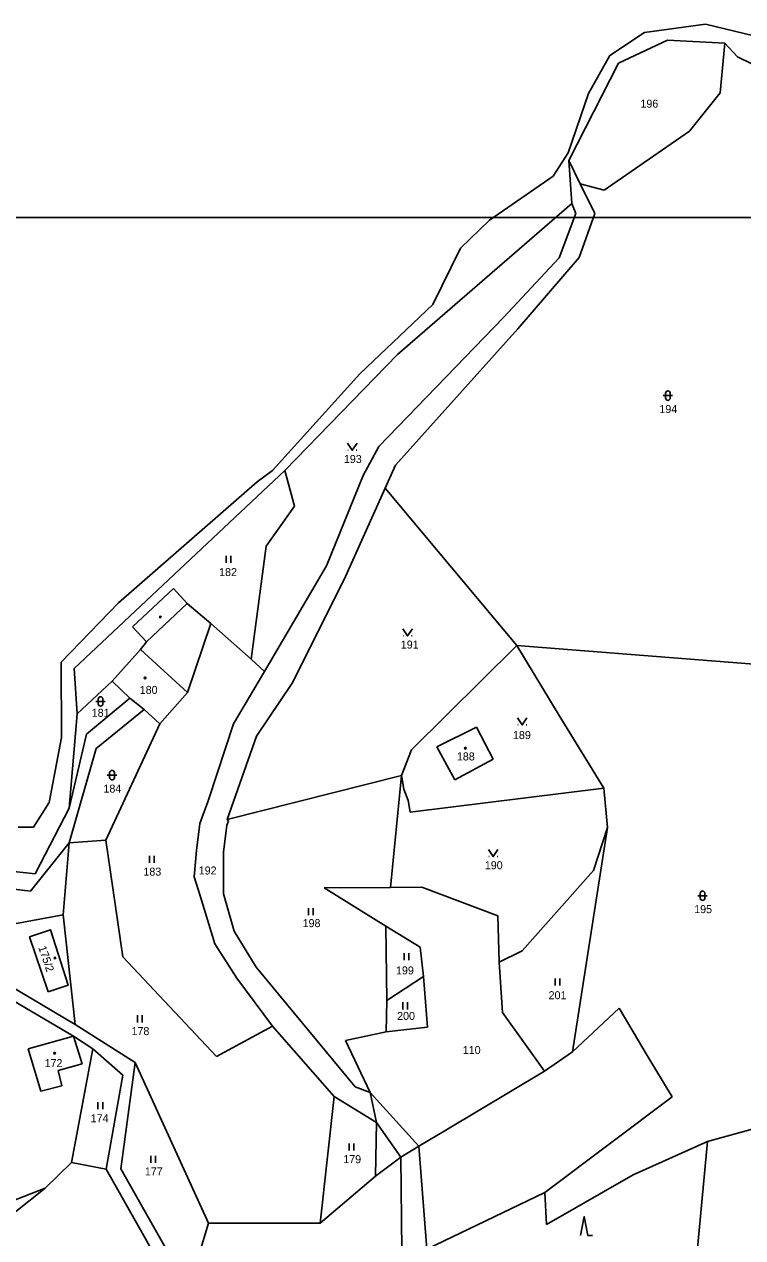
# Model space of a CAD drawing. Extents: x -670359 to -668019, y -978807 to -976674.
# Drawn here: x -669891.1 to -669738.5, y -977216.7 to -976959 of the extents above; entities that cross this region are included whole.
import ezdxf

# ---------------------------------------------------------------- set-up
doc = ezdxf.new("R2010")
doc.units = 0
for name, color, linetype in [('Hranice kat_území', 7, 'Continuous'), ('Hranice parcel', 7, 'Continuous'), ('ML1000', 7, 'Continuous'), ('Parcelní čísla', 7, 'Continuous'), ('Vnitřní kresba', 7, 'Continuous'), ('Značky budov', 7, 'Continuous'), ('Značky kultur', 7, 'Continuous')]:
    doc.layers.add(name, color=color, linetype=linetype)

msp = doc.modelspace()

# ---------------------------------------------------------------- linework, layer by layer
at = {"layer": 'Hranice kat_území'}
for points in [[(-669759.32, -976960.73), (-669746.37, -976958.97)], [(-669746.37, -976958.97), (-669732.04, -976962.4)], [(-669766.7, -976965.6), (-669759.32, -976960.73)], [(-669771.24, -976973.67), (-669766.7, -976965.6)], [(-669775.57, -976986.24), (-669771.24, -976973.67)], [(-669778.75, -976991.21), (-669775.57, -976986.24)], [(-669792.29, -977000.56), (-669778.75, -976991.21)], [(-669798.42, -977006.51), (-669792.29, -977000.56)], [(-669804.3, -977018.5), (-669798.42, -977006.51)], [(-669819.79, -977033.2), (-669804.3, -977018.5)], [(-669838.37, -977053.76), (-669819.79, -977033.2)], [(-669841.61, -977056.14), (-669838.37, -977053.76)], [(-669871.1, -977081.85), (-669841.61, -977056.14)], [(-669883.27, -977094.43), (-669871.1, -977081.85)], [(-669883.18, -977110.42), (-669883.27, -977094.43)], [(-669885.83, -977124.27), (-669883.18, -977110.42)], [(-669889.16, -977129.48), (-669885.83, -977124.27)], [(-669892.44, -977129.5), (-669889.16, -977129.48)]]:
    msp.add_lwpolyline(points, dxfattribs=at)
at = {"layer": 'Hranice parcel'}
for points in [[(-669754.48, -976962.35), (-669764.9, -976967.23)], [(-669742.25, -976963), (-669754.48, -976962.35)], [(-669742.25, -976963), (-669743.27, -976973.56)], [(-669739.62, -976965.89), (-669742.25, -976963)], [(-669764.9, -976967.23), (-669775.41, -976987.93)], [(-669727.11, -976971.96), (-669739.62, -976965.89)], [(-669743.27, -976973.56), (-669749.78, -976981.69)], [(-669749.78, -976981.69), (-669767.93, -976994.21)], [(-669775.41, -976987.93), (-669774.8, -976997.02)], [(-669773.04, -976992.88), (-669775.41, -976987.93)], [(-669767.93, -976994.21), (-669773.04, -976992.88)], [(-669769.91, -976999.15), (-669773.04, -976992.88)], [(-669774.8, -976997.02), (-669811.81, -977029.13)], [(-669774.8, -976997.02), (-669773.91, -976999.17)], [(-669773.91, -976999.17), (-669777.45, -977008.54)], [(-669773.22, -977008.52), (-669769.91, -976999.15)], [(-669777.45, -977008.54), (-669789.3, -977021.24)], [(-669786.25, -977023.62), (-669773.22, -977008.52)], [(-669789.3, -977021.24), (-669815.78, -977048.65)], [(-669812.24, -977052.62), (-669786.25, -977023.62)], [(-669811.81, -977029.13), (-669835.75, -977053.72)], [(-669815.78, -977048.65), (-669819.11, -977054.82)], [(-669814.46, -977057.51), (-669812.24, -977052.62)], [(-669835.75, -977053.72), (-669880.54, -977095.78)], [(-669835.75, -977053.72), (-669833.71, -977061.3)], [(-669819.11, -977054.82), (-669826.92, -977073.97)], [(-669823.15, -977076.9), (-669814.46, -977057.51)], [(-669786.45, -977090.91), (-669814.46, -977057.51)], [(-669833.71, -977061.3), (-669839.74, -977069.81)], [(-669839.74, -977069.81), (-669842.89, -977093.8)], [(-669826.92, -977073.97), (-669840.08, -977096.42)], [(-669834.22, -977098.94), (-669823.15, -977076.9)], [(-669868.12, -977086.92), (-669859.44, -977078.8)], [(-669859.44, -977078.8), (-669856.47, -977081.98)], [(-669856.47, -977081.98), (-669851.49, -977086.26)], [(-669856.45, -977100.92), (-669851.49, -977086.26)], [(-669851.49, -977086.26), (-669842.89, -977093.8)], [(-669865.14, -977090.1), (-669868.12, -977086.92)], [(-669866.41, -977091.78), (-669865.14, -977090.1)], [(-669786.45, -977090.91), (-669808.88, -977113.1)], [(-669729.8, -977095.37), (-669786.45, -977090.91)], [(-669777.5, -977105.81), (-669786.45, -977090.91)], [(-669872.45, -977098.45), (-669866.41, -977091.78)], [(-669842.89, -977093.8), (-669840.08, -977096.42)], [(-669880.54, -977095.78), (-669879.85, -977105.45)], [(-669840.08, -977096.42), (-669846.65, -977107.57)], [(-669879.85, -977105.45), (-669872.45, -977098.45)], [(-669872.45, -977098.45), (-669868.67, -977102.11)], [(-669841.76, -977110.18), (-669834.22, -977098.94)], [(-669862.33, -977107.58), (-669856.45, -977100.92)], [(-669877.91, -977109.75), (-669868.67, -977102.11)], [(-669868.67, -977102.11), (-669865.62, -977104.49)], [(-669879.85, -977105.45), (-669881.58, -977125.44)], [(-669865.62, -977104.49), (-669875.81, -977112.78)], [(-669865.62, -977104.49), (-669862.33, -977107.58)], [(-669768, -977121.2), (-669777.5, -977105.81)], [(-669873.79, -977132.26), (-669862.33, -977107.58)], [(-669846.65, -977107.57), (-669851.93, -977123.5)], [(-669803.44, -977112.43), (-669795.07, -977108.22)], [(-669795.07, -977108.22), (-669791.51, -977115.07)], [(-669881.58, -977125.44), (-669877.91, -977109.75)], [(-669847.98, -977127.88), (-669841.76, -977110.18)], [(-669875.81, -977112.78), (-669881.54, -977132.79)], [(-669808.88, -977113.1), (-669811, -977118.5)], [(-669799.65, -977119.44), (-669803.44, -977112.43)], [(-669791.51, -977115.07), (-669799.65, -977119.44)], [(-669811, -977118.5), (-669847.98, -977127.88)], [(-669813.28, -977142.29), (-669811, -977118.5)], [(-669810.44, -977121.39), (-669811, -977118.5)], [(-669809.57, -977123.81), (-669810.44, -977121.39)], [(-669768, -977121.2), (-669809.11, -977126.3)], [(-669767.2, -977129.55), (-669768, -977121.2)], [(-669852.08, -977124.14), (-669853.82, -977128.71)], [(-669851.93, -977123.5), (-669852.08, -977124.14)], [(-669809.11, -977126.3), (-669809.57, -977123.81)], [(-669881.58, -977125.44), (-669888.79, -977139.39)], [(-669853.82, -977128.71), (-669854.5, -977134.47)], [(-669848.06, -977129.07), (-669848.75, -977134.83)], [(-669847.74, -977128.19), (-669848.06, -977129.07)], [(-669847.98, -977127.88), (-669847.74, -977128.19)], [(-669774.62, -977177.22), (-669767.2, -977129.55)], [(-669767.2, -977129.55), (-669770.19, -977138.68)], [(-669881.54, -977132.79), (-669873.79, -977132.26)], [(-669873.79, -977132.26), (-669870.14, -977157.02)], [(-669881.54, -977132.79), (-669889.81, -977143.07)], [(-669881.54, -977132.79), (-669882.82, -977148.14)], [(-669854.5, -977134.47), (-669855.03, -977140.06)], [(-669848.75, -977134.83), (-669848.78, -977143.62)], [(-669888.79, -977139.39), (-669894.63, -977138.78)], [(-669855.03, -977140.06), (-669853.65, -977144.29)], [(-669770.19, -977138.68), (-669785.3, -977155.79)], [(-669889.81, -977143.07), (-669908.05, -977140.86)], [(-669813.28, -977142.29), (-669827.43, -977142.38)], [(-669827.43, -977142.38), (-669814.27, -977150.53)], [(-669806.64, -977142.25), (-669813.28, -977142.29)], [(-669790.53, -977148.31), (-669806.64, -977142.25)], [(-669853.65, -977144.29), (-669850.64, -977154.26)], [(-669848.78, -977143.62), (-669846.5, -977151.6)], [(-669882.82, -977148.14), (-669880.3, -977171.38)], [(-669814.27, -977150.53), (-669814.11, -977166.27)], [(-669806.97, -977154.96), (-669814.27, -977150.53)], [(-669790.24, -977158.14), (-669790.53, -977148.31)], [(-669910.86, -977153.26), (-669880.3, -977171.38)], [(-669886.03, -977164.48), (-669889.97, -977152.78), (-669885.57, -977151.29), (-669881.81, -977163.06), (-669886.03, -977164.48)], [(-669846.5, -977151.6), (-669841.82, -977159.24)], [(-669912.21, -977155.35), (-669880.68, -977173.86)], [(-669850.64, -977154.26), (-669845.96, -977161.59)], [(-669806.3, -977161.19), (-669806.97, -977154.96)], [(-669785.3, -977155.79), (-669790.24, -977158.14)], [(-669870.14, -977157.02), (-669850.27, -977178.23)], [(-669790.24, -977158.14), (-669789.54, -977168.84)], [(-669841.82, -977159.24), (-669820.81, -977184.61)], [(-669845.96, -977161.59), (-669838.39, -977171.77)], [(-669806.3, -977161.19), (-669814.11, -977166.27)], [(-669805.44, -977171.97), (-669806.3, -977161.19)], [(-669814.11, -977166.27), (-669814.23, -977172.98)], [(-669764.74, -977167.95), (-669774.62, -977177.22)], [(-669758.79, -977177.95), (-669764.74, -977167.95)], [(-669789.54, -977168.84), (-669780.6, -977181.33)], [(-669880.68, -977173.86), (-669890.26, -977176.55)], [(-669878.81, -977179.76), (-669880.68, -977173.86)], [(-669880.68, -977173.86), (-669876.51, -977176.55)], [(-669880.3, -977171.38), (-669867.54, -977179.46)], [(-669850.27, -977178.23), (-669838.39, -977171.77)], [(-669838.39, -977171.77), (-669825.27, -977186.72)], [(-669814.23, -977172.98), (-669822.86, -977174.79)], [(-669814.23, -977172.98), (-669805.44, -977171.97)], [(-669822.86, -977174.79), (-669817.6, -977185.87)], [(-669890.26, -977176.55), (-669887.58, -977185.57)], [(-669876.51, -977176.55), (-669881.1, -977200.71)], [(-669876.51, -977176.55), (-669870.16, -977182.19)], [(-669780.6, -977181.33), (-669774.62, -977177.22)], [(-669753.49, -977186.78), (-669758.79, -977177.95)], [(-669883.92, -977181.15), (-669878.81, -977179.76)], [(-669883.1, -977184.42), (-669883.92, -977181.15)], [(-669870.61, -977202.09), (-669867.54, -977179.46)], [(-669867.54, -977179.46), (-669852, -977213.57)], [(-669870.16, -977182.19), (-669873.73, -977202.11)], [(-669887.58, -977185.57), (-669883.1, -977184.42)], [(-669825.27, -977186.72), (-669828.26, -977213.6)], [(-669825.27, -977186.72), (-669816.29, -977192.18)], [(-669820.81, -977184.61), (-669817.6, -977185.87)], [(-669817.6, -977185.87), (-669816.29, -977192.18)], [(-669780.54, -977207.07), (-669753.49, -977186.78)], [(-669720.82, -977189.29), (-669745.97, -977196.23)], [(-669816.29, -977192.18), (-669816.49, -977203.63)], [(-669745.97, -977196.23), (-669761.77, -977203.36)], [(-669745.97, -977196.23), (-669748.39, -977221.98)], [(-669886.67, -977206.18), (-669881.1, -977200.71)], [(-669881.1, -977200.71), (-669873.73, -977202.11)], [(-669873.73, -977202.11), (-669861.38, -977223.93)], [(-669859.63, -977221.44), (-669870.61, -977202.09)], [(-669816.49, -977203.63), (-669828.26, -977213.6)], [(-669761.77, -977203.36), (-669780.18, -977213.86)], [(-669901.59, -977211.94), (-669886.67, -977206.18)], [(-669886.67, -977206.18), (-669893.28, -977211.41)], [(-669780.54, -977207.07), (-669805.6, -977219.15)], [(-669780.18, -977213.86), (-669780.54, -977207.07)], [(-669852, -977213.57), (-669855.6, -977225.55)], [(-669828.26, -977213.6), (-669852, -977213.57)]]:
    msp.add_lwpolyline(points, dxfattribs=at)
at = {"layer": 'ML1000'}
msp.add_lwpolyline([(-669375, -977000), (-669375, -977500), (-670000, -977500), (-670000, -977000)], close=True, dxfattribs=at)
at = {"layer": 'Vnitřní kresba'}
for points in [[(-669865.14, -977090.1), (-669856.47, -977081.98)], [(-669866.41, -977091.78), (-669856.45, -977100.92)], [(-669910.86, -977153.26), (-669882.82, -977148.14)], [(-669801.56, -977193.85), (-669780.6, -977181.33)], [(-669817.6, -977185.87), (-669807.3, -977197.24)], [(-669816.29, -977192.18), (-669811.13, -977199.58)], [(-669801.56, -977193.85), (-669807.3, -977197.24)], [(-669816.49, -977203.63), (-669811.13, -977199.58)], [(-669811.13, -977199.58), (-669807.3, -977197.24)], [(-669811.13, -977199.58), (-669810.87, -977219.4)], [(-669807.3, -977197.24), (-669805.6, -977219.15)]]:
    msp.add_lwpolyline(points, dxfattribs=at)
at = {"layer": 'Značky budov'}
for centre in [(-669865.44, -977097.78), (-669797.41, -977112.72), (-669884.58, -977157.26), (-669884.65, -977177.5)]:
    msp.add_circle(centre, 0.175, dxfattribs=at)
at = {"layer": 'Značky kultur'}
for p, q in [((-669755.37, -977037.84), (-669753.37, -977037.84)), ((-669754.87, -977037.34), (-669754.87, -977038.34)), ((-669753.87, -977037.34), (-669753.87, -977038.34)), ((-669822.37, -977049.45), (-669822.27, -977049.45)), ((-669820.57, -977049.45), (-669820.47, -977049.45)), ((-669848.21, -977071.86), (-669848.21, -977073.36)), ((-669847.21, -977073.36), (-669847.21, -977071.86)), ((-669810.61, -977088.86), (-669810.51, -977088.86)), ((-669808.81, -977088.86), (-669808.71, -977088.86)), ((-669875.89, -977102.78), (-669873.89, -977102.78)), ((-669875.39, -977102.28), (-669875.39, -977103.28)), ((-669874.39, -977102.28), (-669874.39, -977103.28)), ((-669786.27, -977107.76), (-669786.17, -977107.76)), ((-669784.47, -977107.76), (-669784.37, -977107.76)), ((-669873.47, -977118.45), (-669871.47, -977118.45)), ((-669872.97, -977117.95), (-669872.97, -977118.95)), ((-669871.97, -977117.95), (-669871.97, -977118.95)), ((-669864.51, -977135.58), (-669864.51, -977137.08)), ((-669863.51, -977137.08), (-669863.51, -977135.58)), ((-669792.43, -977135.73), (-669792.33, -977135.73)), ((-669790.63, -977135.73), (-669790.53, -977135.73)), ((-669748, -977144.05), (-669746, -977144.05)), ((-669747.5, -977143.55), (-669747.5, -977144.55)), ((-669746.5, -977143.55), (-669746.5, -977144.55)), ((-669830.72, -977146.67), (-669830.72, -977148.17)), ((-669829.72, -977148.17), (-669829.72, -977146.67)), ((-669810.38, -977156.25), (-669810.38, -977157.75)), ((-669809.38, -977157.75), (-669809.38, -977156.25)), ((-669778.31, -977161.63), (-669778.31, -977163.13)), ((-669777.31, -977163.13), (-669777.31, -977161.63)), ((-669810.7, -977166.69), (-669810.7, -977168.19)), ((-669809.7, -977168.19), (-669809.7, -977166.69)), ((-669867.04, -977169.45), (-669867.04, -977170.95)), ((-669866.04, -977170.95), (-669866.04, -977169.45)), ((-669875.45, -977187.88), (-669875.45, -977189.38)), ((-669874.45, -977189.38), (-669874.45, -977187.88)), ((-669822.09, -977196.65), (-669822.09, -977198.15)), ((-669821.09, -977198.15), (-669821.09, -977196.65)), ((-669864.2, -977199.26), (-669864.2, -977200.76)), ((-669863.2, -977200.76), (-669863.2, -977199.26))]:
    msp.add_line(p, q, dxfattribs=at)
for points in [[(-669822.42, -977047.95), (-669821.42, -977049.45), (-669820.42, -977047.95)], [(-669810.66, -977087.36), (-669809.66, -977088.86), (-669808.66, -977087.36)], [(-669786.32, -977106.26), (-669785.32, -977107.76), (-669784.32, -977106.26)], [(-669792.48, -977134.23), (-669791.48, -977135.73), (-669790.48, -977134.23)], [(-669772.91, -977216.2), (-669772.16, -977212.2), (-669771.41, -977216.2), (-669770.41, -977216.2)]]:
    msp.add_lwpolyline(points, dxfattribs=at)
for centre in [(-669862.19, -977084.87), (-669865.44, -977097.78), (-669797.41, -977112.72), (-669884.58, -977157.26), (-669884.65, -977177.5)]:
    msp.add_circle(centre, 0.175, dxfattribs=at)
for centre, start, end in [((-669754.37, -977037.34), 0, 180), ((-669754.37, -977038.34), 180, 0), ((-669874.89, -977102.28), 0, 180), ((-669874.89, -977103.28), 180, 0), ((-669872.47, -977117.95), 0, 180), ((-669872.47, -977118.95), 180, 0), ((-669747, -977143.55), 0, 180), ((-669747, -977144.55), 180, 0)]:
    msp.add_arc(centre, 0.5, start, end, dxfattribs=at)

# ---------------------------------------------------------------- texts
at = {"layer": 'Parcelní čísla'}
for s, p in [('196', (-669760.21, -976976.68)), ('194', (-669756.19, -977041.54)), ('193', (-669823.21, -977052.15)), ('182', (-669849.72, -977076.16)), ('191', (-669811.12, -977091.56)), ('180', (-669866.58, -977101.19)), ('181', (-669876.78, -977106.05)), ('189', (-669787.29, -977110.78)), ('188', (-669799.2, -977115.32)), ('184', (-669874.29, -977122.15)), ('192', (-669854.05, -977139.54)), ('190', (-669793.27, -977138.43)), ('183', (-669865.8, -977139.78)), ('195', (-669748.79, -977147.75)), ('198', (-669831.98, -977150.72)), ('199', (-669812.14, -977160.76)), ('201', (-669779.72, -977166.03)), ('200', (-669811.9, -977170.43)), ('178', (-669868.33, -977173.65)), ('110', (-669797.95, -977177.67)), ('172', (-669886.79, -977180.45)), ('174', (-669877, -977192.17)), ('179', (-669823.34, -977200.85)), ('177', (-669865.49, -977203.46))]:
    msp.add_text(s, height=1.7, dxfattribs=at).set_placement(p)
msp.add_text('175/2', height=1.7, rotation=288.7134, dxfattribs=at).set_placement((-669888.15, -977155.02))

doc.saveas('drawing.dxf')
